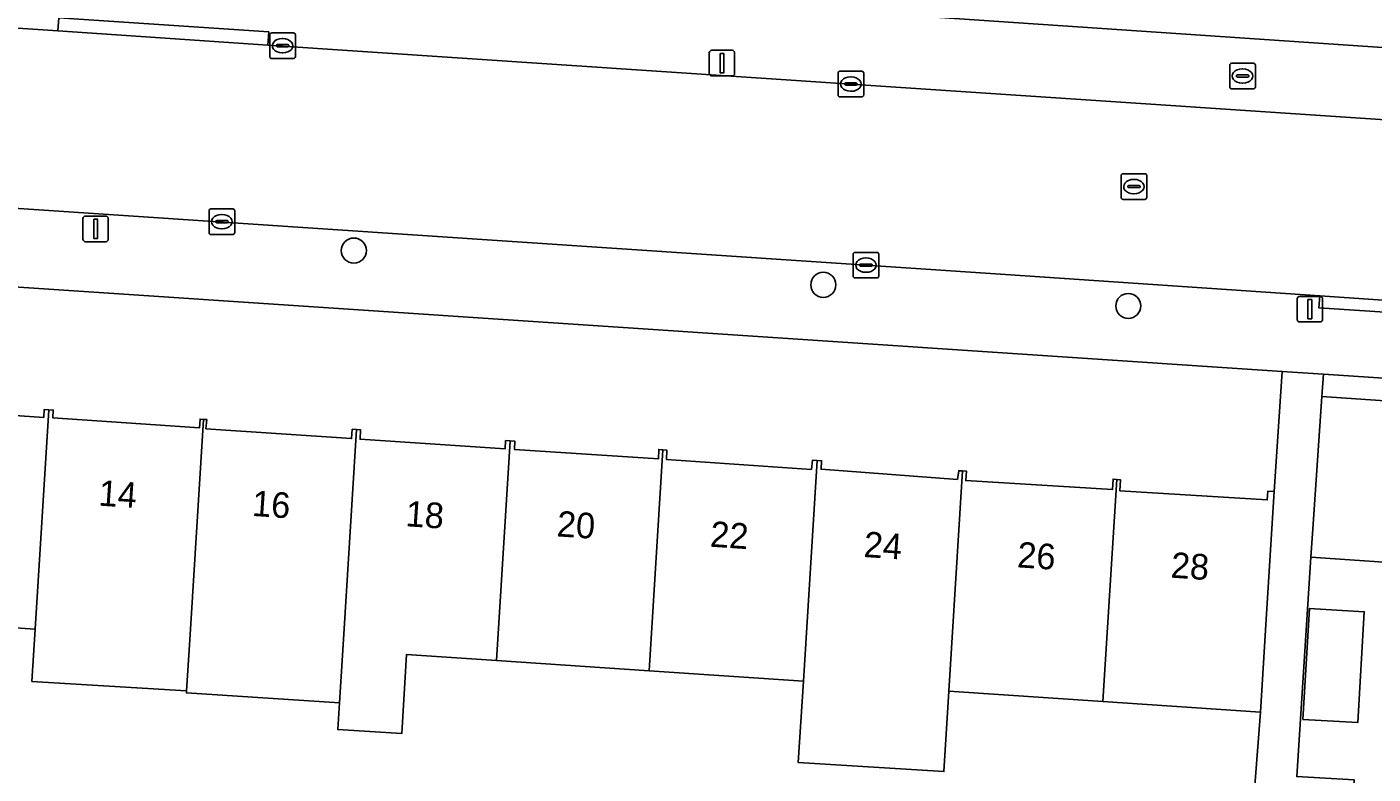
# Model space of a CAD drawing. Extents: x 161848 to 162726, y 385382 to 386521.
# Drawn here: x 162165.1 to 162217.7, y 386258.8 to 386288 of the extents above; entities that cross this region are included whole.
import ezdxf

# ---------------------------------------------------------------- set-up
doc = ezdxf.new("R2010")
doc.units = 0
for name, color, linetype in [('IMGEO_Boom', 7, 'Continuous'), ('IMGEO_Brandkraan', 7, 'Continuous'), ('IMGEO_Erf', 7, 'Continuous'), ('IMGEO_Kolk', 7, 'Continuous'), ('IMGEO_Lichtmast', 7, 'Continuous'), ('IMGEO_Pand', 7, 'Continuous'), ('IMGEO_Pand_nummerreeks', 7, 'Continuous'), ('IMGEO_Rijbaan_lokaal_open', 7, 'Continuous'), ('IMGEO_Rioolput', 7, 'Continuous'), ('IMGEO_Voetpad_open', 7, 'Continuous')]:
    doc.layers.add(name, color=color, linetype=linetype)

msp = doc.modelspace()

# ---------------------------------------------------------------- linework, layer by layer
at = {"layer": 'IMGEO_Boom'}
for centre in [(162177.861, 386279.302), (162196.2, 386277.963), (162208.114, 386277.139)]:
    msp.add_circle(centre, 0.489, dxfattribs=at)
at = {"layer": 'IMGEO_Brandkraan'}
for p, q in [((162212.153, 386286.623), (162213.005, 386286.623)), ((162212.078, 386285.697), (162212.078, 386286.549)), ((162212.337, 386286.117), (162212.337, 386286.129)), ((162212.775, 386286.08), (162212.377, 386286.08)), ((162212.38, 386286.166), (162212.778, 386286.166)), ((162212.566, 386286.403), (162212.591, 386286.403)), ((162212.821, 386286.129), (162212.821, 386286.117)), ((162213.079, 386286.549), (162213.079, 386285.697)), ((162213.005, 386285.623), (162212.153, 386285.623)), ((162212.589, 386285.843), (162212.564, 386285.843))]:
    msp.add_line(p, q, dxfattribs=at)
for points in [[(162212.153, 386286.623), (162213.005, 386286.623)], [(162212.078, 386285.697), (162212.078, 386286.549)], [(162213.079, 386286.549), (162213.079, 386285.697)], [(162213.005, 386285.623), (162212.153, 386285.623)]]:
    msp.add_lwpolyline(points, dxfattribs=at)
for centre, radius, start, end in [((162212.155, 386286.547), 0.0765, 91.552, 178.448), ((162212.155, 386286.547), 0.0765, 91.552, 178.448), ((162213.003, 386286.547), 0.0765, 1.552, 88.448), ((162213.003, 386286.547), 0.0765, 1.552, 88.448), ((162212.377, 386286.126), 0.0403, 85.8775, 175.7526), ((162212.374, 386286.116), 0.0366, 178.938, 274.7102), ((162212.778, 386286.123), 0.043, 264.8664, 352.4533), ((162212.782, 386286.128), 0.0386, 1.7309, 96.639), ((162212.155, 386285.699), 0.0765, 181.552, 268.448), ((162212.155, 386285.699), 0.0765, 181.552, 268.448), ((162213.003, 386285.699), 0.0765, 271.552, 358.448), ((162213.003, 386285.699), 0.0765, 271.552, 358.448)]:
    msp.add_arc(centre, radius, start, end, dxfattribs=at)
for centre, major_axis, ratio, start_param, end_param in [((162212.565, 386286.123), (-0.387, 0.002), 0.722429, 4.712389, 7.853982), ((162212.59, 386286.123), (-0.39, 0.002), 0.717154, 1.570796, 4.712389)]:
    msp.add_ellipse(centre, major_axis=major_axis, ratio=ratio, start_param=start_param, end_param=end_param, dxfattribs=at)
at = {"layer": 'IMGEO_Erf'}
for points in [[(162171.728, 386290.397), (162223.043, 386286.9), (162223.636, 386295.791)], [(162160.116, 386273.164), (162165.746, 386272.783), (162165.767, 386273.092), (162165.942, 386273.081), (162166.12, 386273.069), (162166.099, 386272.767), (162171.834, 386272.379), (162171.856, 386272.715), (162171.985, 386272.707), (162172.115, 386272.698), (162172.084, 386272.337), (162177.772, 386271.954), (162177.8, 386272.317), (162177.962, 386272.306), (162178.126, 386272.295), (162178.102, 386271.932), (162183.769, 386271.549), (162183.791, 386271.879), (162183.972, 386271.867), (162184.154, 386271.854), (162184.138, 386271.525), (162189.756, 386271.161), (162189.771, 386271.529), (162189.928, 386271.519), (162190.085, 386271.508), (162190.077, 386271.134), (162195.736, 386270.751), (162195.779, 386271.116), (162195.955, 386271.104), (162196.132, 386271.092), (162196.113, 386270.754), (162201.44, 386270.36), (162201.488, 386270.701), (162201.64, 386270.691), (162201.789, 386270.682), (162201.767, 386270.317), (162207.491, 386269.96), (162207.517, 386270.372), (162207.662, 386270.358), (162207.808, 386270.344), (162207.783, 386269.915), (162213.54, 386269.556), (162213.562, 386269.9), (162213.814, 386269.884), (162214.127, 386274.583), (162129.654, 386280.211)], [(162242.893, 386272.666), (162215.734, 386274.476), (162215.676, 386273.6), (162234.874, 386272.285)], [(162227.793, 386266.457), (162215.246, 386267.317), (162214.696, 386258.749), (162216.944, 386258.614), (162216.691, 386254.38), (162216.412, 386249.685), (162214.163, 386249.819), (162213.893, 386245.806), (162216.564, 386245.649), (162216.289, 386240.961), (162215.929, 386234.842), (162216.454, 386234.819), (162215.987, 386228.358), (162212.522, 386228.605), (162212.173, 386223.426), (162238.17, 386221.674)], [(162212.643, 386253.004), (162213.276, 386261.264), (162207.124, 386261.68), (162201.107, 386262.087), (162200.912, 386258.939), (162195.224, 386259.291), (162195.421, 386262.472), (162189.393, 386262.88), (162183.44, 386263.282), (162179.923, 386263.52), (162179.731, 386260.427), (162177.235, 386260.582), (162177.3, 386261.625), (162171.323, 386262.017), (162171.328, 386262.094), (162165.284, 386262.468), (162165.41, 386264.502), (162159.434, 386264.906)]]:
    msp.add_lwpolyline(points, dxfattribs=at)
msp.add_lwpolyline([(162214.931, 386260.983), (162215.189, 386265.319), (162217.335, 386265.191), (162217.077, 386260.855)], close=True, dxfattribs=at)
at = {"layer": 'IMGEO_Kolk'}
for p, q in [((162174.577, 386286.882), (162174.577, 386287.734)), ((162174.652, 386287.808), (162175.504, 386287.808)), ((162175.578, 386287.734), (162175.578, 386286.882)), ((162174.836, 386287.302), (162174.836, 386287.314)), ((162175.274, 386287.265), (162174.876, 386287.265)), ((162174.879, 386287.351), (162175.277, 386287.351)), ((162175.065, 386287.588), (162175.09, 386287.588)), ((162175.32, 386287.314), (162175.32, 386287.302)), ((162175.504, 386286.808), (162174.652, 386286.808)), ((162175.088, 386287.028), (162175.063, 386287.028)), ((162196.777, 386285.382), (162196.777, 386286.234)), ((162196.852, 386286.308), (162197.704, 386286.308)), ((162197.265, 386286.088), (162197.29, 386286.088)), ((162197.778, 386286.234), (162197.778, 386285.382)), ((162197.036, 386285.802), (162197.036, 386285.814)), ((162197.474, 386285.765), (162197.076, 386285.765)), ((162197.079, 386285.851), (162197.477, 386285.851)), ((162197.52, 386285.814), (162197.52, 386285.802)), ((162197.704, 386285.308), (162196.852, 386285.308)), ((162197.288, 386285.528), (162197.263, 386285.528)), ((162172.206, 386280.005), (162172.206, 386280.857)), ((162172.281, 386280.931), (162173.133, 386280.931)), ((162173.207, 386280.857), (162173.207, 386280.005)), ((162172.465, 386280.425), (162172.465, 386280.437)), ((162172.903, 386280.388), (162172.505, 386280.388)), ((162172.508, 386280.474), (162172.906, 386280.474)), ((162172.694, 386280.711), (162172.719, 386280.711)), ((162172.949, 386280.437), (162172.949, 386280.425)), ((162173.133, 386279.931), (162172.281, 386279.931)), ((162172.717, 386280.151), (162172.692, 386280.151)), ((162197.44, 386279.233), (162198.292, 386279.233)), ((162197.365, 386278.307), (162197.365, 386279.159)), ((162197.624, 386278.727), (162197.624, 386278.739)), ((162197.667, 386278.776), (162198.065, 386278.776)), ((162197.853, 386279.013), (162197.878, 386279.013)), ((162198.108, 386278.739), (162198.108, 386278.727)), ((162198.366, 386279.159), (162198.366, 386278.307)), ((162198.292, 386278.233), (162197.44, 386278.233)), ((162198.062, 386278.69), (162197.664, 386278.69)), ((162197.876, 386278.453), (162197.851, 386278.453))]:
    msp.add_line(p, q, dxfattribs=at)
for points in [[(162174.577, 386286.882), (162174.577, 386287.734)], [(162174.652, 386287.808), (162175.504, 386287.808)], [(162175.578, 386287.734), (162175.578, 386286.882)], [(162175.504, 386286.808), (162174.652, 386286.808)], [(162196.777, 386285.382), (162196.777, 386286.234)], [(162196.852, 386286.308), (162197.704, 386286.308)], [(162197.778, 386286.234), (162197.778, 386285.382)], [(162197.704, 386285.308), (162196.852, 386285.308)], [(162172.206, 386280.005), (162172.206, 386280.857)], [(162172.281, 386280.931), (162173.133, 386280.931)], [(162173.207, 386280.857), (162173.207, 386280.005)], [(162173.133, 386279.931), (162172.281, 386279.931)], [(162197.44, 386279.233), (162198.292, 386279.233)], [(162197.365, 386278.307), (162197.365, 386279.159)], [(162198.366, 386279.159), (162198.366, 386278.307)], [(162198.292, 386278.233), (162197.44, 386278.233)]]:
    msp.add_lwpolyline(points, dxfattribs=at)
for centre, radius, start, end in [((162174.654, 386287.732), 0.0765, 91.552, 178.448), ((162174.654, 386287.732), 0.0765, 91.552, 178.448), ((162175.502, 386287.732), 0.0765, 1.552, 88.448), ((162175.502, 386287.732), 0.0765, 1.552, 88.448), ((162174.876, 386287.311), 0.0403, 85.8775, 175.7526), ((162174.873, 386287.301), 0.0366, 178.938, 274.7102), ((162175.277, 386287.308), 0.043, 264.8664, 352.4533), ((162175.281, 386287.313), 0.0386, 1.7309, 96.639), ((162174.654, 386286.884), 0.0765, 181.552, 268.448), ((162174.654, 386286.884), 0.0765, 181.552, 268.448), ((162175.502, 386286.884), 0.0765, 271.552, 358.448), ((162175.502, 386286.884), 0.0765, 271.552, 358.448), ((162196.854, 386286.232), 0.0765, 91.552, 178.448), ((162196.854, 386286.232), 0.0765, 91.552, 178.448), ((162197.702, 386286.232), 0.0765, 1.552, 88.448), ((162197.702, 386286.232), 0.0765, 1.552, 88.448), ((162197.076, 386285.811), 0.0403, 85.8775, 175.7526), ((162197.073, 386285.801), 0.0366, 178.938, 274.7102), ((162197.477, 386285.808), 0.043, 264.8664, 352.4533), ((162197.481, 386285.813), 0.0386, 1.7309, 96.639), ((162196.854, 386285.384), 0.0765, 181.552, 268.448), ((162196.854, 386285.384), 0.0765, 181.552, 268.448), ((162197.702, 386285.384), 0.0765, 271.552, 358.448), ((162197.702, 386285.384), 0.0765, 271.552, 358.448), ((162172.283, 386280.855), 0.0765, 91.552, 178.448), ((162172.283, 386280.855), 0.0765, 91.552, 178.448), ((162173.131, 386280.855), 0.0765, 1.552, 88.448), ((162173.131, 386280.855), 0.0765, 1.552, 88.448), ((162172.505, 386280.434), 0.0403, 85.8775, 175.7526), ((162172.502, 386280.424), 0.0366, 178.938, 274.7102), ((162172.906, 386280.431), 0.043, 264.8664, 352.4533), ((162172.91, 386280.436), 0.0386, 1.7309, 96.639), ((162172.283, 386280.007), 0.0765, 181.552, 268.448), ((162172.283, 386280.007), 0.0765, 181.552, 268.448), ((162173.131, 386280.007), 0.0765, 271.552, 358.448), ((162173.131, 386280.007), 0.0765, 271.552, 358.448), ((162197.442, 386279.157), 0.0765, 91.552, 178.448), ((162197.442, 386279.157), 0.0765, 91.552, 178.448), ((162198.29, 386279.157), 0.0765, 1.552, 88.448), ((162198.29, 386279.157), 0.0765, 1.552, 88.448), ((162197.664, 386278.736), 0.0403, 85.8775, 175.7526), ((162197.661, 386278.726), 0.0366, 178.938, 274.7102), ((162198.065, 386278.733), 0.043, 264.8664, 352.4533), ((162198.069, 386278.738), 0.0386, 1.7309, 96.639), ((162197.442, 386278.309), 0.0765, 181.552, 268.448), ((162197.442, 386278.309), 0.0765, 181.552, 268.448), ((162198.29, 386278.309), 0.0765, 271.552, 358.448), ((162198.29, 386278.309), 0.0765, 271.552, 358.448)]:
    msp.add_arc(centre, radius, start, end, dxfattribs=at)
for centre, major_axis, ratio, start_param, end_param in [((162175.064, 386287.308), (-0.387, 0.002), 0.722429, 4.712389, 7.853982), ((162175.089, 386287.308), (-0.39, 0.002), 0.717154, 1.570796, 4.712389), ((162197.264, 386285.808), (-0.387, 0.002), 0.722429, 4.712389, 7.853982), ((162197.289, 386285.808), (-0.39, 0.002), 0.717154, 1.570796, 4.712389), ((162172.693, 386280.431), (-0.387, 0.002), 0.722429, 4.712389, 7.853982), ((162172.718, 386280.431), (-0.39, 0.002), 0.717154, 1.570796, 4.712389), ((162197.852, 386278.733), (-0.387, 0.002), 0.722429, 4.712389, 7.853982), ((162197.877, 386278.733), (-0.39, 0.002), 0.717154, 1.570796, 4.712389)]:
    msp.add_ellipse(centre, major_axis=major_axis, ratio=ratio, start_param=start_param, end_param=end_param, dxfattribs=at)
at = {"layer": 'IMGEO_Lichtmast'}
for p, q in [((162191.845, 386287.128), (162192.635, 386287.128)), ((162192.635, 386287.128), (162191.845, 386287.128)), ((162191.745, 386286.228), (162191.745, 386287.028)), ((162191.745, 386287.028), (162191.745, 386286.228)), ((162192.735, 386287.028), (162192.735, 386286.228)), ((162192.735, 386286.228), (162192.735, 386287.028)), ((162192.635, 386286.128), (162191.845, 386286.128)), ((162191.845, 386286.128), (162192.635, 386286.128)), ((162167.278, 386279.75), (162167.278, 386280.55)), ((162167.278, 386280.55), (162167.278, 386279.75)), ((162167.378, 386280.65), (162168.168, 386280.65)), ((162168.168, 386280.65), (162167.378, 386280.65)), ((162168.268, 386280.55), (162168.268, 386279.75)), ((162168.268, 386279.75), (162168.268, 386280.55)), ((162168.168, 386279.65), (162167.378, 386279.65)), ((162167.378, 386279.65), (162168.168, 386279.65)), ((162214.713, 386276.612), (162214.713, 386277.412)), ((162214.713, 386277.412), (162214.713, 386276.612)), ((162214.813, 386277.512), (162215.603, 386277.512)), ((162215.603, 386277.512), (162214.813, 386277.512)), ((162215.703, 386277.412), (162215.703, 386276.612)), ((162215.703, 386276.612), (162215.703, 386277.412)), ((162215.603, 386276.512), (162214.813, 386276.512)), ((162214.813, 386276.512), (162215.603, 386276.512))]:
    msp.add_line(p, q, dxfattribs=at)
for points in [[(162192.165, 386287.003), (162192.315, 386287.003), (162192.315, 386286.253), (162192.165, 386286.253), (162192.165, 386287.003)], [(162167.698, 386280.525), (162167.848, 386280.525), (162167.848, 386279.775), (162167.698, 386279.775), (162167.698, 386280.525)], [(162215.133, 386277.387), (162215.283, 386277.387), (162215.283, 386276.637), (162215.133, 386276.637), (162215.133, 386277.387)]]:
    msp.add_lwpolyline(points, dxfattribs=at)
for centre, start, end in [((162191.845, 386287.028), 90, 180), ((162191.845, 386287.028), 90, 180), ((162192.635, 386287.028), 0, 90), ((162192.635, 386287.028), 360, 90), ((162191.845, 386286.228), 180, 270), ((162191.845, 386286.228), 180, 270), ((162192.635, 386286.228), 270, 0), ((162192.635, 386286.228), 270, 0), ((162167.378, 386280.55), 90, 180), ((162167.378, 386280.55), 90, 180), ((162168.168, 386280.55), 0, 90), ((162168.168, 386280.55), 360, 90), ((162167.378, 386279.75), 180, 270), ((162167.378, 386279.75), 180, 270), ((162168.168, 386279.75), 270, 0), ((162168.168, 386279.75), 270, 0), ((162214.813, 386277.412), 90, 180), ((162214.813, 386277.412), 90, 180), ((162215.603, 386277.412), 0, 90), ((162215.603, 386277.412), 360, 90), ((162214.813, 386276.612), 180, 270), ((162214.813, 386276.612), 180, 270), ((162215.603, 386276.612), 270, 0), ((162215.603, 386276.612), 270, 0)]:
    msp.add_arc(centre, 0.1, start, end, dxfattribs=at)
at = {"layer": 'IMGEO_Pand'}
for points in [[(162159.434, 386264.906), (162165.41, 386264.502), (162165.942, 386273.081), (162165.767, 386273.092), (162165.746, 386272.783), (162160.116, 386273.164), (162160.139, 386273.504), (162159.968, 386273.515)], [(162227.811, 386266.723), (162236.186, 386266.166), (162234.874, 386272.285), (162215.676, 386273.6), (162215.335, 386268.612), (162215.246, 386267.317), (162227.793, 386266.457)], [(162171.985, 386272.707), (162171.856, 386272.715), (162171.834, 386272.379), (162166.099, 386272.767), (162166.12, 386273.069), (162165.942, 386273.081), (162165.41, 386264.502), (162165.284, 386262.468), (162171.328, 386262.094), (162171.451, 386264.093)], [(162177.962, 386272.306), (162177.8, 386272.317), (162177.772, 386271.954), (162172.084, 386272.337), (162172.115, 386272.698), (162171.985, 386272.707), (162171.451, 386264.093), (162171.328, 386262.094), (162171.323, 386262.017), (162177.3, 386261.625), (162177.428, 386263.689)], [(162183.972, 386271.867), (162183.791, 386271.879), (162183.769, 386271.549), (162178.102, 386271.932), (162178.126, 386272.295), (162177.962, 386272.306), (162177.428, 386263.689), (162177.3, 386261.625), (162177.235, 386260.582), (162179.731, 386260.427), (162179.923, 386263.52), (162183.44, 386263.282)], [(162183.44, 386263.282), (162189.393, 386262.88), (162189.928, 386271.519), (162189.771, 386271.529), (162189.756, 386271.161), (162184.138, 386271.525), (162184.154, 386271.854), (162183.972, 386271.867)], [(162195.955, 386271.104), (162195.779, 386271.116), (162195.736, 386270.751), (162190.077, 386271.134), (162190.085, 386271.508), (162189.928, 386271.519), (162189.393, 386262.88), (162195.421, 386262.472)], [(162195.224, 386259.291), (162200.912, 386258.939), (162201.107, 386262.087), (162201.64, 386270.691), (162201.488, 386270.701), (162201.44, 386270.36), (162196.113, 386270.754), (162196.132, 386271.092), (162195.955, 386271.104), (162195.421, 386262.472)], [(162207.662, 386270.358), (162207.517, 386270.372), (162207.491, 386269.96), (162201.767, 386270.317), (162201.789, 386270.682), (162201.64, 386270.691), (162201.107, 386262.087), (162207.124, 386261.68)], [(162207.124, 386261.68), (162213.276, 386261.264), (162213.503, 386264.894), (162213.814, 386269.884), (162213.562, 386269.9), (162213.54, 386269.556), (162207.783, 386269.915), (162207.808, 386270.344), (162207.662, 386270.358)], [(162214.931, 386260.983), (162217.077, 386260.855), (162217.335, 386265.191), (162215.189, 386265.319)]]:
    msp.add_lwpolyline(points, close=True, dxfattribs=at)
at = {"layer": 'IMGEO_Rijbaan_lokaal_open'}
for points in [[(162166.299, 386287.884), (162113.275, 386291.44), (162105.745, 386291.945), (162071.199, 386294.125), (162066.486, 386294.436), (162065.851, 386287.447), (162069.376, 386287.22), (162085.892, 386286.233), (162093.769, 386285.703), (162110.951, 386284.547)], [(162246.081, 386282.346), (162240.057, 386282.904), (162228.019, 386283.761), (162224.02, 386284.027), (162197.274, 386285.807), (162174.498, 386287.334), (162166.299, 386287.884)], [(162130.5, 386283.236), (162203.315, 386278.366), (162215.598, 386277.535), (162219.778, 386277.253), (162240.214, 386275.869), (162242.803, 386275.54)]]:
    msp.add_lwpolyline(points, dxfattribs=at)
at = {"layer": 'IMGEO_Rioolput'}
for p, q in [((162207.834, 386281.378), (162207.834, 386282.23)), ((162207.909, 386282.304), (162208.761, 386282.304)), ((162208.322, 386282.084), (162208.347, 386282.084)), ((162208.835, 386282.23), (162208.835, 386281.378)), ((162208.093, 386281.798), (162208.093, 386281.81)), ((162208.531, 386281.761), (162208.133, 386281.761)), ((162208.136, 386281.847), (162208.534, 386281.847)), ((162208.345, 386281.524), (162208.32, 386281.524)), ((162208.577, 386281.81), (162208.577, 386281.798)), ((162208.761, 386281.304), (162207.909, 386281.304))]:
    msp.add_line(p, q, dxfattribs=at)
for points in [[(162207.834, 386281.378), (162207.834, 386282.23)], [(162207.909, 386282.304), (162208.761, 386282.304)], [(162208.835, 386282.23), (162208.835, 386281.378)], [(162208.761, 386281.304), (162207.909, 386281.304)]]:
    msp.add_lwpolyline(points, dxfattribs=at)
for centre, radius, start, end in [((162207.911, 386282.228), 0.0765, 91.552, 178.448), ((162207.911, 386282.228), 0.0765, 91.552, 178.448), ((162208.759, 386282.228), 0.0765, 1.552, 88.448), ((162208.759, 386282.228), 0.0765, 1.552, 88.448), ((162207.911, 386281.38), 0.0765, 181.552, 268.448), ((162207.911, 386281.38), 0.0765, 181.552, 268.448), ((162208.133, 386281.807), 0.0403, 85.8775, 175.7526), ((162208.13, 386281.797), 0.0366, 178.938, 274.7102), ((162208.534, 386281.804), 0.043, 264.8664, 352.4533), ((162208.538, 386281.809), 0.0386, 1.7309, 96.639), ((162208.759, 386281.38), 0.0765, 271.552, 358.448), ((162208.759, 386281.38), 0.0765, 271.552, 358.448)]:
    msp.add_arc(centre, radius, start, end, dxfattribs=at)
for centre, major_axis, ratio, start_param, end_param in [((162208.321, 386281.804), (-0.387, 0.002), 0.722429, 4.712389, 7.853982), ((162208.346, 386281.804), (-0.39, 0.002), 0.717154, 1.570796, 4.712389)]:
    msp.add_ellipse(centre, major_axis=major_axis, ratio=ratio, start_param=start_param, end_param=end_param, dxfattribs=at)
at = {"layer": 'IMGEO_Voetpad_open'}
for points in [[(162171.728, 386290.397), (162170.199, 386290.501), (162142.737, 386292.372), (162112.566, 386294.428), (162066.851, 386297.44), (162066.486, 386294.436), (162071.199, 386294.125), (162105.745, 386291.945), (162105.781, 386292.449), (162113.311, 386291.945), (162113.275, 386291.44), (162166.299, 386287.884), (162166.336, 386288.394), (162174.535, 386287.844), (162174.498, 386287.334), (162197.274, 386285.807), (162224.02, 386284.027), (162224.052, 386284.486), (162228.052, 386284.227), (162228.019, 386283.761), (162240.057, 386282.904), (162246.081, 386282.346)], [(162245.427, 386285.473), (162224.576, 386286.796), (162223.043, 386286.9), (162171.728, 386290.397)], [(162242.803, 386275.54), (162240.214, 386275.869), (162219.778, 386277.253), (162219.743, 386276.788), (162215.563, 386277.062), (162215.598, 386277.535), (162203.315, 386278.366), (162130.5, 386283.236)], [(162129.654, 386280.211), (162214.127, 386274.583), (162215.734, 386274.476), (162242.893, 386272.666)], [(162214.696, 386258.749), (162215.246, 386267.317), (162215.335, 386268.612), (162215.676, 386273.6), (162215.734, 386274.476), (162214.127, 386274.583), (162213.814, 386269.884), (162213.503, 386264.894), (162213.276, 386261.264), (162212.643, 386253.004)]]:
    msp.add_lwpolyline(points, dxfattribs=at)
for points in [[(162174.498, 386287.334), (162174.535, 386287.844), (162166.336, 386288.394), (162166.299, 386287.884)], [(162219.778, 386277.253), (162215.598, 386277.535), (162215.563, 386277.062), (162219.743, 386276.788)]]:
    msp.add_lwpolyline(points, close=True, dxfattribs=at)

# ---------------------------------------------------------------- texts
at = {"layer": 'IMGEO_Pand_nummerreeks'}
for s, rotation, p in [('14', 356.1555, (162167.867, 386269.338)), ('16', 356.1555, (162173.863, 386268.935)), ('18', 356.1555, (162179.862, 386268.532)), ('20', 356.1556, (162185.768, 386268.135)), ('22', 356.1556, (162191.758, 386267.732)), ('24', 356.1556, (162197.757, 386267.329)), ('26', 356.1556, (162203.754, 386266.926)), ('28', 356.1556, (162209.753, 386266.523))]:
    msp.add_text(s, height=1, rotation=rotation, dxfattribs=at).set_placement(p)

doc.saveas('drawing.dxf')
